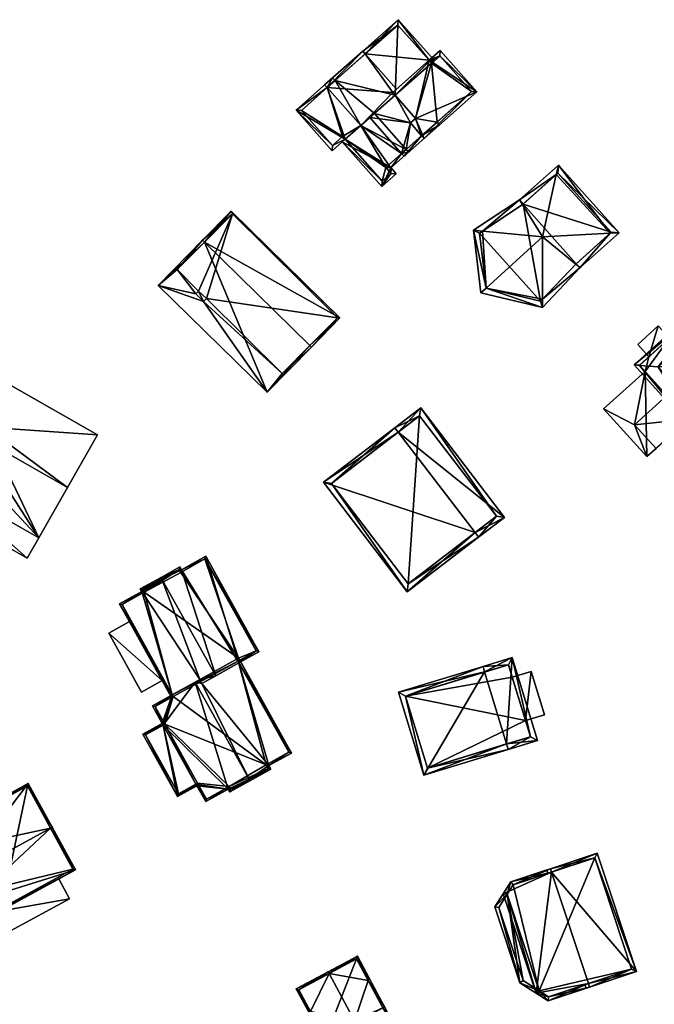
# Model space of a CAD drawing. Header units: inches. Extents: x 2685601 to 2690022, y 1235992 to 1239010.
# Tile 259 of 390: x 2688465 to 2688549, y 1238878 to 1239009. Entities that reach past the tile are written whole.
import ezdxf

# ---------------------------------------------------------------- set-up
doc = ezdxf.new("R2010")
doc.units = ezdxf.units.IN
doc.header["$MEASUREMENT"] = 0
doc.layers.add('Gebaeude Einzelhaus', color=10, linetype='Continuous')
doc.layers.add('Offenes Gebaeude', color=10, linetype='Continuous')

msp = doc.modelspace()

# ---------------------------------------------------------------- meshes
at = {"layer": 'Gebaeude Einzelhaus'}
mesh = msp.add_polyface(dxfattribs=at)
corners = [(2688519.661, 1239003.121, 542.057), (2688519.053, 1239003.068, 542.24), (2688519.287, 1239002.79, 542.243), (2688518.968, 1239003.164, 542.24), (2688514.879, 1239008.533, 542.057), (2688510.501, 1239003.996, 544.403), (2688510.17, 1239004.371, 544.403), (2688514.628, 1238999.328, 544.403), (2688505.115, 1238999.904, 542.27), (2688505.447, 1238999.529, 542.27), (2688514.134, 1238998.891, 544.195), (2688509.898, 1238994.494, 542.27), (2688514.459, 1238998.523, 544.195), (2688514.835, 1239007.826, 542.244), (2688516.244, 1238990.951, 541.063), (2688515.919, 1238991.319, 541.063), (2688515.323, 1238990.792, 540.723), (2688509.898, 1238994.494, 540.034), (2688511.107, 1238995.562, 540.723), (2688513.908, 1238988.886, 539.731), (2688507.834, 1238992.67, 538.858), (2688507.459, 1238992.339, 538.644), (2688512.708, 1238986.399, 538.644), (2688513.92, 1238988.873, 539.731), (2688514.616, 1238988.085, 539.731), (2688513.209, 1238988.921, 539.517), (2688513.91, 1238988.129, 539.518), (2688512.751, 1238987.105, 538.857), (2688517.175, 1238995.451, 545.152), (2688518.301, 1238992.769, 545.47), (2688525.309, 1238998.963, 542.27), (2688517.974, 1238993.139, 545.47), (2688518.968, 1239003.164, 542.944), (2688520.444, 1239004.468, 542.27), (2688514.134, 1238998.891, 545.152), (2688516.476, 1238994.834, 545.47), (2688524.603, 1238999.006, 542.441), (2688520.4, 1239003.761, 542.442), (2688519.053, 1239003.068, 542.944), (2688519.293, 1239002.783, 542.947), (2688515.323, 1238990.792, 542.27), (2688517.974, 1238993.139, 543.233), (2688516.476, 1238994.834, 543.233), (2688514.459, 1238998.524, 543.487), (2688517.175, 1238995.451, 543.487), (2688511.107, 1238995.562, 542.27), (2688515.648, 1238990.424, 542.27), (2688520.349, 1238994.579, 543.977), (2688520.021, 1238994.95, 543.977), (2688501.328, 1238996.556, 539.214), (2688506.109, 1238991.146, 539.214), (2688507.834, 1238992.67, 539.923), (2688505.447, 1238999.529, 540.771), (2688509.898, 1238994.494, 540.771), (2688506.169, 1239000.835, 541.204), (2688506.5, 1239000.46, 541.204), (2688502.034, 1238996.513, 539.368), (2688506.153, 1238991.853, 539.368), (2688507.503, 1238993.045, 539.923), (2688519.287, 1239002.79, 531.497), (2688519.053, 1239003.068, 531.497), (2688514.835, 1239007.826, 531.497), (2688506.5, 1239000.46, 531.497), (2688505.447, 1238999.529, 531.497), (2688509.898, 1238994.494, 531.497), (2688511.703, 1238996.089, 531.497), (2688514.459, 1238998.523, 531.497), (2688507.834, 1238992.67, 531.497), (2688512.751, 1238987.105, 531.497), (2688513.91, 1238988.129, 531.497), (2688513.209, 1238988.921, 531.497), (2688515.919, 1238991.319, 531.497), (2688517.974, 1238993.139, 531.497), (2688520.021, 1238994.95, 531.497), (2688524.603, 1238999.006, 531.497), (2688520.4, 1239003.761, 531.497), (2688519.293, 1239002.783, 531.497), (2688517.175, 1238995.451, 531.497), (2688516.476, 1238994.834, 531.497), (2688502.034, 1238996.513, 531.497), (2688506.153, 1238991.853, 531.497), (2688507.503, 1238993.045, 531.497)]
mesh.append_faces([[corners[k] for k in face] for face in [(52, 54, 55), (52, 49, 54), (49, 57, 50), (50, 57, 51), (51, 57, 58), (52, 56, 49), (49, 56, 57), (49, 52, 54), (54, 52, 55), (49, 51, 52), (52, 51, 53), (49, 50, 51), (41, 46, 40), (41, 47, 46), (41, 48, 47), (48, 41, 47), (47, 41, 46), (46, 41, 40), (40, 42, 45), (45, 42, 43), (43, 42, 44), (40, 41, 42), (39, 38, 37), (37, 38, 32), (33, 37, 32), (36, 37, 30), (30, 37, 33), (29, 36, 30), (31, 36, 29), (31, 28, 35), (28, 32, 34), (28, 30, 32), (32, 30, 33), (31, 29, 28), (28, 29, 30), (19, 23, 25), (27, 21, 20), (26, 22, 27), (27, 22, 21), (26, 24, 22), (25, 23, 26), (26, 23, 24), (14, 16, 15), (14, 19, 16), (16, 19, 25), (19, 22, 23), (23, 22, 24), (19, 21, 22), (19, 20, 21), (19, 17, 20), (14, 16, 19), (19, 16, 17), (17, 16, 18), (14, 15, 16), (4, 13, 6), (6, 13, 5), (0, 3, 4), (4, 3, 13), (2, 1, 0), (0, 1, 3), (6, 9, 8), (6, 5, 9), (5, 10, 7), (10, 11, 12), (6, 9, 5), (5, 9, 10), (10, 9, 11), (6, 8, 9), (3, 5, 7), (3, 4, 5), (5, 4, 6), (3, 0, 4), (3, 1, 0), (0, 1, 2)]], dxfattribs={"color": 13})
mesh.append_faces([[corners[k] for k in face] for face in [(63, 81, 79), (79, 81, 80), (63, 64, 81), (81, 64, 67), (20, 17, 51), (51, 17, 53), (81, 20, 58), (58, 20, 51), (81, 67, 20), (58, 57, 81), (81, 57, 80), (57, 56, 80), (80, 56, 79), (52, 63, 56), (56, 63, 79), (66, 78, 65), (65, 78, 71), (71, 78, 72), (66, 77, 78), (40, 45, 16), (16, 45, 18), (72, 15, 71), (15, 40, 16), (72, 41, 15), (15, 41, 40), (73, 76, 74), (74, 76, 75), (76, 66, 59), (73, 77, 76), (76, 77, 66), (73, 72, 77), (77, 72, 78), (39, 2, 38), (38, 2, 1), (39, 76, 2), (2, 76, 59), (38, 1, 32), (32, 1, 3), (39, 37, 76), (76, 37, 75), (37, 36, 75), (75, 36, 74), (41, 36, 31), (41, 73, 36), (36, 73, 74), (41, 72, 73), (42, 41, 35), (35, 41, 31), (35, 28, 42), (42, 28, 44), (28, 12, 44), (44, 12, 43), (28, 34, 12), (12, 34, 10), (34, 7, 10), (34, 32, 7), (7, 32, 3), (64, 70, 67), (67, 70, 68), (68, 70, 69), (64, 71, 70), (64, 65, 71), (16, 71, 15), (16, 25, 71), (71, 25, 70), (25, 69, 70), (25, 26, 69), (26, 27, 69), (69, 27, 68), (27, 67, 68), (27, 20, 67), (66, 60, 59), (66, 61, 60), (65, 62, 66), (66, 62, 61), (65, 64, 62), (62, 64, 63), (5, 52, 9), (5, 62, 52), (52, 62, 63), (5, 61, 62), (5, 13, 61), (3, 61, 13), (3, 60, 61), (3, 1, 60), (2, 59, 1), (1, 59, 60), (45, 53, 18), (18, 53, 17), (45, 11, 53), (43, 12, 45), (45, 12, 11), (11, 9, 53), (53, 9, 52)]], dxfattribs={"color": 41})
mesh = msp.add_polyface(dxfattribs=at)
corners = [(2688542.948, 1238980.222, 546.351), (2688538.976, 1238975.655, 549.07), (2688544.14, 1238980.284, 545.989), (2688538.395, 1238976.131, 549.07), (2688533.973, 1238979.754, 549.073), (2688533.995, 1238971.46, 543.833), (2688533.998, 1238970.369, 543.144), (2688536.098, 1238989.255, 545.989), (2688535.816, 1238987.996, 546.398), (2688530.966, 1238984.655, 548.815), (2688531.358, 1238984.016, 548.849), (2688524.838, 1238980.609, 543.144), (2688526.031, 1238980.497, 543.918), (2688526.511, 1238972.932, 543.64), (2688525.83, 1238972.309, 543.144), (2688538.441, 1238976.18, 549.04), (2688536.04, 1238988.196, 546.281), (2688543.081, 1238980.341, 546.281), (2688531.424, 1238984.06, 548.816), (2688525.638, 1238980.238, 543.64), (2688526.513, 1238972.918, 543.632), (2688533.749, 1238971.199, 543.631), (2688538.441, 1238976.18, 534.381), (2688543.081, 1238980.341, 534.381), (2688536.04, 1238988.196, 534.381), (2688531.424, 1238984.06, 534.381), (2688525.638, 1238980.238, 534.381), (2688526.513, 1238972.918, 534.381), (2688533.749, 1238971.199, 534.381)]
mesh.append_faces([[corners[k] for k in face] for face in [(21, 5, 6), (20, 21, 6), (13, 20, 14), (14, 20, 6), (19, 13, 11), (12, 19, 11), (11, 13, 14), (10, 12, 9), (18, 10, 9), (8, 18, 9), (9, 12, 11), (16, 8, 7), (7, 8, 9), (17, 16, 2), (0, 17, 2), (2, 16, 7), (5, 3, 1), (1, 3, 15), (15, 0, 1), (6, 5, 1), (1, 0, 2), (13, 5, 4), (14, 6, 13), (13, 6, 5), (12, 13, 4), (12, 11, 13), (13, 11, 14), (9, 12, 10), (10, 12, 4), (9, 11, 12), (8, 10, 4), (7, 9, 8), (8, 9, 10), (0, 8, 4), (0, 7, 8), (0, 2, 7), (5, 3, 4), (6, 1, 5), (5, 1, 3), (3, 0, 4), (3, 1, 0), (0, 1, 2)]], dxfattribs={"color": 13})
mesh.append_faces([[corners[k] for k in face] for face in [(26, 28, 27), (25, 28, 26), (23, 25, 24), (22, 28, 25), (22, 25, 23), (5, 28, 22), (5, 22, 3), (21, 28, 5), (3, 22, 15), (27, 28, 21), (20, 27, 21), (26, 27, 13), (13, 27, 20), (19, 26, 13), (25, 26, 12), (12, 26, 19), (10, 25, 12), (18, 25, 10), (24, 25, 8), (8, 25, 18), (16, 24, 8), (23, 24, 16), (17, 23, 16), (22, 23, 0), (0, 23, 17), (15, 22, 0)]], dxfattribs={"color": 41})
mesh = msp.add_polyface(dxfattribs=at)
corners = [(2688489.172, 1238979.047, 538.76), (2688507.141, 1238968.981, 534.494), (2688492.709, 1238983.143, 534.495), (2688503.166, 1238965.316, 538.76), (2688503.359, 1238965.126, 538.76), (2688488.926, 1238979.289, 538.76), (2688483.053, 1238973.303, 532.282), (2688497.484, 1238959.141, 532.282), (2688492.9, 1238982.8, 534.583), (2688506.8, 1238969, 534.672), (2688485.55, 1238975.4, 534.79), (2688489.05, 1238971.15, 534.34), (2688488.05, 1238972.2, 534.378), (2688499.5, 1238961.6, 534.729), (2688488.4, 1238972.55, 534.76), (2688489.45, 1238971.55, 534.777), (2688485.55, 1238975.4, 526.218), (2688488.4, 1238972.55, 526.218), (2688488.05, 1238972.2, 526.218), (2688489.05, 1238971.15, 526.218), (2688489.45, 1238971.55, 526.218), (2688499.5, 1238961.6, 526.218), (2688506.8, 1238969, 526.217), (2688492.9, 1238982.8, 526.218)]
mesh.append_faces([[corners[k] for k in face] for face in [(15, 13, 11), (14, 12, 10), (3, 9, 4), (13, 3, 4), (11, 13, 7), (7, 13, 4), (12, 11, 6), (10, 12, 6), (6, 11, 7), (8, 0, 5), (5, 0, 10), (5, 10, 6), (2, 8, 5), (9, 8, 1), (4, 9, 1), (1, 8, 2), (0, 7, 3), (3, 7, 4), (5, 6, 0), (0, 6, 7), (0, 2, 5), (4, 1, 3), (3, 1, 0), (0, 1, 2)]], dxfattribs={"color": 13})
mesh.append_faces([[corners[k] for k in face] for face in [(20, 23, 22), (20, 22, 21), (17, 23, 20), (17, 20, 19), (17, 19, 18), (16, 23, 17), (8, 23, 16), (8, 16, 0), (0, 16, 10), (22, 23, 8), (9, 22, 8), (21, 22, 9), (3, 21, 9), (13, 21, 3), (20, 21, 13), (15, 20, 13), (19, 20, 11), (11, 20, 15), (18, 19, 11), (12, 18, 11), (17, 18, 12), (14, 17, 12), (16, 17, 14), (10, 16, 14)]], dxfattribs={"color": 41})
mesh = msp.add_polyface(dxfattribs=at)
corners = [(2688546.858, 1238962.694, 543.448), (2688554.243, 1238953.804, 542.843), (2688554.263, 1238954.527, 543.449), (2688546.138, 1238962.745, 542.843), (2688549.334, 1238962.519, 545.529), (2688554.331, 1238957.007, 545.529), (2688555.127, 1238970.189, 543.449), (2688555.147, 1238970.912, 542.843), (2688555.06, 1238967.709, 545.529), (2688563.253, 1238961.971, 542.843), (2688562.533, 1238962.022, 543.448), (2688560.056, 1238962.197, 545.529), (2688554.52, 1238962.569, 546.931), (2688554.502, 1238962.553, 546.931), (2688555.112, 1238970.206, 543.423), (2688546.844, 1238962.71, 543.424), (2688554.278, 1238954.51, 543.423), (2688562.547, 1238962.006, 543.423), (2688562.547, 1238962.006, 530.72), (2688555.112, 1238970.206, 530.72), (2688550.813, 1238966.309, 539.982), (2688548.091, 1238963.841, 539.982), (2688546.844, 1238962.71, 530.72), (2688550.813, 1238966.309, 530.72), (2688548.091, 1238963.841, 530.72), (2688553.323, 1238955.563, 539.982), (2688553.323, 1238955.563, 536.537), (2688554.278, 1238954.51, 530.72), (2688550.479, 1238958.701, 539.982), (2688547.582, 1238961.896, 536.537), (2688547.582, 1238961.896, 530.72), (2688550.479, 1238958.701, 536.537), (2688553.323, 1238955.563, 530.72)]
mesh.append_faces([[corners[k] for k in face] for face in [(6, 14, 7), (10, 6, 9), (9, 16, 17), (17, 10, 9), (9, 6, 7), (2, 16, 1), (0, 2, 1), (1, 16, 9), (15, 0, 3), (14, 15, 3), (7, 14, 3), (3, 0, 1), (4, 13, 8), (5, 13, 4), (13, 12, 8), (12, 13, 5), (12, 11, 8), (11, 12, 5), (10, 8, 11), (10, 6, 8), (9, 7, 10), (10, 7, 6), (2, 11, 5), (2, 10, 11), (1, 9, 2), (2, 9, 10), (6, 4, 8), (6, 0, 4), (7, 3, 6), (6, 3, 0), (0, 2, 4), (4, 2, 5), (3, 1, 0), (0, 1, 2)]], dxfattribs={"color": 13})
mesh.append_faces([[corners[k] for k in face] for face in [(23, 30, 24), (24, 30, 22), (23, 32, 30), (23, 18, 32), (32, 18, 27), (23, 19, 18), (17, 16, 18), (18, 16, 27), (27, 26, 32), (28, 29, 31), (29, 22, 30), (28, 15, 29), (29, 15, 22), (28, 0, 15), (25, 2, 28), (28, 2, 0), (27, 16, 26), (26, 16, 25), (25, 16, 2), (22, 21, 24), (20, 19, 23), (20, 14, 19), (22, 15, 21), (21, 15, 20), (20, 15, 14), (14, 18, 19), (10, 17, 6), (6, 17, 14), (14, 17, 18)]], dxfattribs={"color": 41})
mesh = msp.add_polyface(dxfattribs=at)
corners = [(2688549.332, 1238967.943, 539.982), (2688548.091, 1238963.841, 539.982), (2688550.813, 1238966.309, 539.982), (2688546.609, 1238965.475, 539.982), (2688546.196, 1238954.819, 536.537), (2688547.582, 1238961.896, 536.537), (2688542.1, 1238956.928, 536.537), (2688550.479, 1238958.701, 536.537), (2688547.842, 1238950.594, 536.537), (2688549.041, 1238951.681, 536.537), (2688546.196, 1238954.819, 539.982), (2688553.323, 1238955.563, 539.982), (2688550.479, 1238958.701, 539.982), (2688549.041, 1238951.681, 539.982), (2688549.332, 1238967.943, 530.72), (2688550.813, 1238966.309, 530.72), (2688546.609, 1238965.475, 530.72), (2688548.091, 1238963.841, 530.72), (2688547.842, 1238950.594, 530.72), (2688553.323, 1238955.563, 530.72), (2688553.323, 1238955.563, 536.537), (2688542.1, 1238956.928, 530.72), (2688547.582, 1238961.896, 530.72)]
mesh.append_faces([[corners[k] for k in face] for face in [(13, 11, 10), (10, 11, 12), (4, 8, 9), (4, 6, 8), (7, 5, 4), (4, 5, 6), (3, 1, 0), (0, 1, 2)]], dxfattribs={"color": 13})
mesh.append_faces([[corners[k] for k in face] for face in [(4, 9, 10), (10, 9, 13), (10, 12, 4), (4, 12, 7), (11, 13, 20), (20, 13, 9), (22, 18, 21), (22, 19, 18), (8, 6, 18), (18, 6, 21), (21, 5, 22), (21, 6, 5), (9, 19, 20), (9, 18, 19), (9, 8, 18), (15, 17, 14), (14, 17, 16), (3, 17, 1), (3, 16, 17), (3, 0, 16), (16, 0, 14), (14, 2, 15), (14, 0, 2)]], dxfattribs={"color": 41})
mesh = msp.add_polyface(dxfattribs=at)
corners = [(2688458.298, 1238953.743, 529.7), (2688467.24, 1238939.844, 523.855), (2688471.028, 1238946.508, 529.7), (2688454.51, 1238947.079, 523.855), (2688474.998, 1238953.494, 523.855), (2688463.384, 1238960.094, 523.855), (2688460.199, 1238954.49, 528.544), (2688459.083, 1238955.124, 528.544), (2688454.51, 1238947.079, 523.696), (2688452.966, 1238944.363, 523.696), (2688465.696, 1238937.128, 523.696), (2688467.24, 1238939.844, 523.696), (2688460.199, 1238954.49, 512.127), (2688463.384, 1238960.094, 512.127), (2688459.083, 1238955.124, 512.127), (2688456.763, 1238951.043, 512.127), (2688454.51, 1238947.079, 512.127), (2688467.24, 1238939.844, 512.127), (2688474.998, 1238953.494, 512.127), (2688465.696, 1238937.128, 512.127), (2688452.966, 1238944.363, 512.127)]
mesh.append_faces([[corners[k] for k in face] for face in [(8, 10, 11), (8, 9, 10), (4, 6, 2), (2, 6, 0), (0, 6, 7), (4, 5, 6), (3, 1, 0), (0, 1, 2)]], dxfattribs={"color": 13})
mesh.append_faces([[corners[k] for k in face] for face in [(19, 16, 17), (19, 20, 16), (8, 16, 9), (9, 16, 20), (10, 17, 11), (10, 19, 17), (10, 9, 19), (19, 9, 20), (12, 15, 14), (12, 17, 15), (15, 17, 16), (12, 18, 17), (12, 13, 18), (5, 4, 13), (13, 4, 18), (11, 2, 1), (11, 4, 2), (11, 18, 4), (11, 17, 18), (1, 3, 11), (11, 3, 8), (7, 3, 0), (7, 8, 3), (8, 15, 16), (7, 14, 8), (8, 14, 15), (7, 6, 14), (14, 6, 12), (6, 5, 12), (12, 5, 13)]], dxfattribs={"color": 41})
mesh = msp.add_polyface(dxfattribs=at)
corners = [(2688514.869, 1238953.832, 536.706), (2688517.844, 1238957.053, 535.125), (2688514.413, 1238954.428, 536.706), (2688528.944, 1238942.543, 535.125), (2688525.056, 1238940.513, 536.706), (2688525.511, 1238939.918, 536.706), (2688504.95, 1238947.189, 532.598), (2688516.05, 1238932.679, 532.598), (2688527.893, 1238942.683, 535.399), (2688517.704, 1238956.001, 535.4), (2688506.001, 1238947.049, 532.857), (2688516.19, 1238933.73, 532.857), (2688517.704, 1238956.001, 524.349), (2688527.893, 1238942.683, 524.349), (2688506.001, 1238947.049, 524.349), (2688516.19, 1238933.73, 524.349)]
mesh.append_faces([[corners[k] for k in face] for face in [(11, 4, 5), (5, 4, 8), (10, 11, 7), (7, 11, 5), (6, 10, 7), (0, 10, 2), (9, 0, 2), (2, 10, 6), (8, 9, 1), (1, 9, 2), (5, 8, 3), (3, 8, 1), (4, 7, 5), (2, 6, 0), (0, 6, 4), (4, 6, 7), (3, 4, 5), (3, 0, 4), (3, 1, 0), (0, 1, 2)]], dxfattribs={"color": 13})
mesh.append_faces([[corners[k] for k in face] for face in [(12, 15, 14), (13, 15, 12), (4, 15, 13), (11, 15, 4), (4, 13, 8), (14, 15, 10), (10, 15, 11), (12, 14, 0), (0, 14, 10), (9, 12, 0), (13, 12, 8), (8, 12, 9)]], dxfattribs={"color": 41})
mesh = msp.add_polyface(dxfattribs=at)
corners = [(2688495.097, 1238907.841, 529.839), (2688492.344, 1238906.514, 527.83), (2688492.551, 1238906.141, 527.83), (2688487.956, 1238920.696, 529.839), (2688483.708, 1238914.999, 525.571), (2688488.06, 1238907.165, 525.571), (2688488.181, 1238906.946, 525.571), (2688489.344, 1238904.853, 525.571), (2688495.218, 1238907.623, 529.839), (2688484.923, 1238919.011, 527.554), (2688483.586, 1238915.218, 525.571), (2688482.291, 1238917.55, 525.571), (2688488.847, 1238920.521, 529.372), (2688488.563, 1238921.033, 529.372), (2688497.704, 1238909.62, 527.722), (2688493.76, 1238923.265, 525.583), (2688497.965, 1238909.148, 527.722), (2688500.7, 1238911.285, 525.414), (2688493.858, 1238923.606, 525.414), (2688493.639, 1238923.484, 525.583), (2688488.278, 1238907.286, 525.735), (2688489.441, 1238905.193, 525.736), (2688492.441, 1238906.854, 527.995), (2688492.649, 1238906.481, 527.995), (2688497.625, 1238909.245, 527.891), (2688497.364, 1238909.718, 527.89), (2688500.36, 1238911.383, 525.582), (2688485.044, 1238918.793, 527.554), (2688482.631, 1238917.453, 525.736), (2688483.926, 1238915.12, 525.735), (2688483.426, 1238934.581, 530.945), (2688486.126, 1238935.59, 528.806), (2688485.919, 1238935.965, 528.807), (2688493.76, 1238923.265, 528.291), (2688496.375, 1238924.725, 526.046), (2688489.346, 1238937.379, 526.046), (2688483.547, 1238934.362, 530.945), (2688490.67, 1238921.54, 530.945), (2688480.866, 1238932.704, 528.571), (2688484.923, 1238919.011, 526.234), (2688480.673, 1238933.051, 528.571), (2688477.935, 1238931.076, 526.046), (2688484.826, 1238918.672, 526.046), (2688485.044, 1238918.793, 526.234), (2688485.821, 1238935.625, 528.994), (2688486.029, 1238935.25, 528.994), (2688481.013, 1238932.955, 528.76), (2688481.206, 1238932.606, 528.759), (2688478.275, 1238930.979, 526.234), (2688493.639, 1238923.484, 528.291), (2688496.035, 1238924.821, 526.234), (2688489.249, 1238937.039, 526.233), (2688481.035, 1238913.801, 525.571), (2688485.63, 1238905.529, 525.571), (2688485.728, 1238905.869, 525.571), (2688481.375, 1238913.704, 525.571), (2688484.923, 1238919.011, 514.158), (2688485.044, 1238918.793, 514.158), (2688482.631, 1238917.453, 514.158), (2688483.926, 1238915.12, 514.158), (2688483.708, 1238914.999, 514.158), (2688488.278, 1238907.286, 514.158), (2688488.06, 1238907.165, 514.158), (2688489.441, 1238905.193, 514.158), (2688492.441, 1238906.854, 514.158), (2688492.649, 1238906.481, 514.158), (2688497.625, 1238909.245, 514.158), (2688497.364, 1238909.718, 514.158), (2688500.36, 1238911.383, 514.158), (2688493.639, 1238923.484, 514.158), (2688493.858, 1238923.606, 514.158), (2688493.701, 1238923.888, 514.158), (2688496.035, 1238924.821, 514.158), (2688489.249, 1238937.039, 514.158), (2688486.029, 1238935.25, 514.158), (2688485.821, 1238935.625, 514.158), (2688481.013, 1238932.955, 514.158), (2688481.206, 1238932.606, 514.158), (2688478.275, 1238930.979, 514.158), (2688481.375, 1238913.704, 514.158), (2688485.728, 1238905.869, 514.158)]
mesh.append_faces([[corners[k] for k in face] for face in [(55, 54, 53), (52, 55, 53), (10, 55, 52), (4, 55, 10), (53, 54, 6), (6, 54, 5), (4, 53, 5), (5, 53, 6), (4, 52, 53), (4, 10, 52), (34, 51, 35), (35, 51, 31), (31, 51, 45), (33, 50, 34), (34, 50, 51), (33, 49, 50), (36, 30, 44), (42, 39, 43), (38, 48, 41), (41, 48, 42), (42, 48, 39), (38, 47, 48), (30, 46, 40), (40, 46, 38), (38, 46, 47), (30, 36, 46), (31, 45, 44), (31, 44, 32), (32, 44, 30), (39, 42, 43), (39, 41, 42), (39, 38, 41), (38, 36, 40), (40, 36, 30), (39, 13, 38), (38, 13, 36), (36, 13, 37), (37, 13, 12), (33, 31, 37), (37, 31, 36), (36, 31, 30), (33, 35, 31), (33, 34, 35), (30, 31, 32), (10, 29, 4), (9, 28, 11), (11, 28, 10), (10, 28, 29), (9, 27, 28), (18, 15, 19), (14, 26, 17), (17, 26, 18), (18, 26, 15), (14, 25, 26), (8, 24, 16), (16, 24, 14), (14, 24, 25), (8, 0, 24), (1, 23, 2), (2, 23, 8), (8, 23, 0), (1, 22, 23), (6, 21, 7), (7, 21, 1), (1, 21, 22), (6, 20, 21), (6, 5, 20), (15, 18, 19), (15, 17, 18), (15, 14, 17), (14, 0, 16), (16, 0, 8), (15, 12, 14), (14, 12, 0), (0, 12, 3), (3, 12, 13), (4, 9, 10), (10, 9, 11), (4, 3, 9), (0, 2, 8), (7, 1, 6), (6, 1, 5), (5, 1, 4), (4, 1, 3), (3, 1, 0), (0, 1, 2)]], dxfattribs={"color": 13})
mesh.append_faces([[corners[k] for k in face] for face in [(60, 62, 80), (60, 80, 79), (5, 54, 62), (62, 54, 80), (54, 55, 80), (80, 55, 79), (55, 4, 79), (79, 4, 60), (74, 77, 75), (75, 77, 76), (77, 56, 78), (70, 71, 72), (72, 71, 73), (73, 71, 74), (74, 71, 77), (77, 71, 56), (48, 56, 39), (48, 78, 56), (48, 77, 78), (48, 47, 77), (47, 76, 77), (47, 46, 76), (46, 75, 76), (36, 44, 46), (46, 44, 75), (44, 45, 75), (75, 45, 74), (45, 51, 74), (74, 51, 73), (51, 72, 73), (51, 50, 72), (49, 18, 50), (50, 18, 72), (72, 18, 70), (49, 19, 18), (33, 15, 49), (49, 15, 19), (33, 12, 15), (33, 37, 12), (59, 62, 60), (59, 61, 62), (59, 64, 61), (61, 64, 63), (64, 66, 65), (59, 67, 64), (64, 67, 66), (67, 69, 68), (69, 71, 70), (69, 56, 71), (58, 57, 59), (59, 57, 67), (67, 57, 69), (69, 57, 56), (9, 13, 39), (9, 3, 13), (19, 69, 18), (18, 69, 70), (15, 69, 19), (15, 68, 69), (15, 26, 68), (26, 67, 68), (26, 25, 67), (25, 66, 67), (25, 24, 66), (24, 65, 66), (0, 23, 24), (24, 23, 65), (23, 22, 65), (65, 22, 64), (22, 21, 64), (64, 21, 63), (21, 20, 63), (63, 20, 61), (20, 5, 61), (61, 5, 62), (4, 59, 60), (4, 29, 59), (29, 58, 59), (29, 28, 58), (43, 28, 27), (43, 57, 28), (28, 57, 58), (39, 43, 9), (9, 43, 27), (39, 57, 43), (39, 56, 57)]], dxfattribs={"color": 41})
mesh = msp.add_polyface(dxfattribs=at)
corners = [(2688526.325, 1238922.042, 533.704), (2688514.91, 1238919.344, 529.754), (2688518.264, 1238908.354, 529.754), (2688526.106, 1238922.76, 533.704), (2688529.24, 1238912.488, 533.704), (2688529.459, 1238911.77, 533.704), (2688533.326, 1238912.95, 532.123), (2688529.973, 1238923.939, 532.123), (2688515.846, 1238918.845, 530.007), (2688529.474, 1238923.003, 532.416), (2688518.763, 1238909.29, 530.007), (2688532.39, 1238913.449, 532.416), (2688531.736, 1238915.592, 530.671), (2688529.98, 1238921.344, 530.671), (2688529.474, 1238923.003, 523.535), (2688532.39, 1238913.449, 523.535), (2688531.736, 1238915.592, 523.535), (2688529.98, 1238921.344, 523.535), (2688515.846, 1238918.845, 523.535), (2688518.763, 1238909.29, 523.535)]
mesh.append_faces([[corners[k] for k in face] for face in [(11, 9, 7), (6, 11, 7), (10, 4, 5), (5, 4, 11), (5, 11, 6), (8, 10, 2), (2, 10, 5), (1, 8, 2), (0, 8, 3), (9, 0, 3), (7, 9, 3), (3, 8, 1), (4, 7, 0), (0, 7, 3), (5, 6, 4), (4, 6, 7), (0, 2, 4), (4, 2, 5), (3, 1, 0), (0, 1, 2)]], dxfattribs={"color": 13})
mesh.append_faces([[corners[k] for k in face] for face in [(16, 18, 17), (17, 18, 14), (15, 19, 16), (16, 19, 18), (15, 10, 19), (11, 4, 15), (15, 4, 10), (10, 8, 19), (19, 8, 18), (0, 14, 8), (8, 14, 18), (0, 9, 14), (14, 13, 17), (12, 15, 16), (12, 11, 15), (14, 9, 13), (13, 9, 12), (12, 9, 11)]], dxfattribs={"color": 41})
mesh = msp.add_polyface(dxfattribs=at)
corners = [(2688531.736, 1238915.592, 530.671), (2688534.249, 1238916.359, 530.671), (2688532.493, 1238922.111, 530.671), (2688529.98, 1238921.344, 530.671), (2688534.249, 1238916.359, 523.535), (2688531.736, 1238915.592, 523.535), (2688532.493, 1238922.111, 523.535), (2688529.98, 1238921.344, 523.535)]
mesh.append_faces([[corners[k] for k in face] for face in [(0, 2, 3), (0, 1, 2)]], dxfattribs={"color": 13})
mesh.append_faces([[corners[k] for k in face] for face in [(4, 5, 6), (6, 5, 7), (6, 7, 2), (2, 7, 3), (2, 1, 6), (6, 1, 4), (5, 4, 0), (0, 4, 1)]], dxfattribs={"color": 41})
mesh = msp.add_polyface(dxfattribs=at)
corners = [(2688442.951, 1238890.208, 522.553), (2688439.715, 1238895.613, 518.055), (2688442.731, 1238890.088, 522.553), (2688453.685, 1238900.351, 519.866), (2688452.69, 1238902.698, 518.055), (2688455.247, 1238896.92, 522.553), (2688459.861, 1238899.439, 522.553), (2688458.06, 1238902.74, 519.867), (2688453.785, 1238900.69, 519.688), (2688458.558, 1238891.378, 518.028), (2688458.438, 1238891.598, 518.204), (2688458.219, 1238891.478, 518.204), (2688456.225, 1238890.104, 518.028), (2688448.396, 1238885.83, 518.028), (2688445.823, 1238884.425, 518.028), (2688457.94, 1238902.959, 519.688), (2688452.59, 1238902.359, 518.233), (2688440.054, 1238895.513, 518.234), (2688445.923, 1238884.764, 518.203), (2688468.785, 1238901.321, 524.428), (2688469.004, 1238901.441, 524.428), (2688465.825, 1238907.264, 519.688), (2688456.505, 1238894.618, 524.428), (2688458.219, 1238891.478, 521.787), (2688459.581, 1238888.983, 519.688), (2688472.08, 1238895.808, 519.688), (2688458.438, 1238891.598, 521.787), (2688459.681, 1238889.321, 519.872), (2688471.741, 1238895.908, 519.873), (2688465.725, 1238906.925, 519.866), (2688458.06, 1238902.74, 507.219), (2688453.685, 1238900.351, 507.219), (2688452.59, 1238902.359, 507.219), (2688440.054, 1238895.513, 507.219), (2688445.923, 1238884.764, 507.219), (2688458.438, 1238891.598, 507.219), (2688458.558, 1238891.378, 507.219), (2688462.953, 1238893.778, 507.219), (2688459.681, 1238889.321, 507.219), (2688471.741, 1238895.908, 507.219), (2688465.725, 1238906.925, 507.219)]
mesh.append_faces([[corners[k] for k in face] for face in [(29, 20, 19), (29, 21, 20), (7, 15, 29), (29, 15, 21), (25, 28, 20), (20, 28, 19), (23, 27, 24), (24, 27, 25), (25, 27, 28), (23, 26, 27), (23, 19, 22), (23, 25, 19), (19, 25, 20), (23, 24, 25), (19, 6, 22), (22, 6, 5), (19, 21, 6), (6, 21, 7), (7, 21, 15), (19, 20, 21), (8, 15, 7), (13, 11, 12), (12, 11, 9), (9, 11, 10), (2, 18, 14), (14, 18, 13), (13, 18, 11), (2, 0, 18), (1, 17, 2), (2, 17, 0), (1, 16, 17), (16, 8, 3), (1, 4, 16), (16, 4, 8), (15, 8, 7), (13, 0, 14), (14, 0, 2), (12, 5, 13), (13, 5, 0), (9, 11, 12), (12, 11, 5), (9, 10, 11), (4, 3, 8), (3, 6, 7), (3, 5, 6), (3, 0, 5), (4, 1, 3), (3, 1, 0), (0, 1, 2)]], dxfattribs={"color": 13})
mesh.append_faces([[corners[k] for k in face] for face in [(36, 37, 38), (38, 37, 39), (39, 37, 40), (40, 37, 30), (29, 30, 7), (29, 40, 30), (29, 39, 40), (19, 28, 29), (29, 28, 39), (28, 27, 39), (39, 27, 38), (27, 9, 38), (38, 9, 36), (26, 10, 27), (27, 10, 9), (23, 10, 26), (23, 11, 10), (22, 5, 23), (23, 5, 11), (35, 37, 36), (35, 30, 37), (32, 31, 33), (33, 31, 34), (34, 31, 35), (35, 31, 30), (10, 35, 9), (9, 35, 36), (11, 35, 10), (11, 34, 35), (11, 18, 34), (18, 33, 34), (0, 17, 18), (18, 17, 33), (17, 16, 33), (33, 16, 32), (16, 31, 32), (16, 3, 31), (7, 30, 3), (3, 30, 31)]], dxfattribs={"color": 41})
mesh = msp.add_polyface(dxfattribs=at)
corners = [(2688540.086, 1238880.723, 534.424), (2688540.244, 1238880.248, 534.424), (2688546.436, 1238882.301, 529.841), (2688535.196, 1238895.476, 534.424), (2688541.23, 1238898.004, 529.841), (2688535.038, 1238895.951, 534.424), (2688529.784, 1238894.209, 530.795), (2688528.775, 1238892.634, 529.841), (2688533.153, 1238879.429, 529.841), (2688534.725, 1238878.419, 530.611), (2688540.913, 1238897.371, 530.192), (2688530.109, 1238893.79, 530.91), (2688529.325, 1238892.565, 530.169), (2688534.794, 1238878.969, 530.767), (2688533.571, 1238879.754, 530.168), (2688545.804, 1238882.619, 530.192), (2688534.793, 1238878.969, 527.789), (2688545.804, 1238882.619, 521.082), (2688534.793, 1238878.969, 521.082), (2688540.913, 1238897.371, 521.082), (2688530.109, 1238893.79, 527.789), (2688530.109, 1238893.79, 521.082), (2688529.325, 1238892.565, 521.082), (2688529.324, 1238892.565, 527.789), (2688533.571, 1238879.754, 527.789), (2688533.571, 1238879.754, 521.082)]
mesh.append_faces([[corners[k] for k in face] for face in [(15, 10, 2), (1, 13, 0), (0, 15, 1), (1, 15, 2), (9, 13, 1), (14, 13, 8), (12, 14, 8), (8, 13, 9), (7, 12, 8), (11, 12, 6), (6, 12, 7), (3, 11, 5), (10, 3, 5), (5, 11, 6), (2, 10, 4), (4, 10, 5), (0, 9, 1), (3, 8, 0), (0, 8, 9), (3, 7, 8), (5, 6, 3), (3, 6, 7), (3, 4, 5), (0, 2, 3), (3, 2, 4), (0, 1, 2)]], dxfattribs={"color": 13})
mesh.append_faces([[corners[k] for k in face] for face in [(17, 25, 19), (19, 25, 21), (21, 25, 22), (17, 18, 25), (24, 16, 14), (14, 16, 13), (24, 18, 16), (24, 25, 18), (14, 12, 24), (24, 12, 23), (20, 12, 11), (20, 23, 12), (20, 22, 23), (20, 21, 22), (20, 19, 21), (20, 10, 19), (20, 3, 10), (20, 11, 3), (10, 15, 19), (19, 15, 17), (0, 16, 15), (15, 16, 17), (17, 16, 18), (0, 13, 16)]], dxfattribs={"color": 41})
mesh = msp.add_polyface(dxfattribs=at)
corners = [(2688530.109, 1238893.79, 527.789), (2688534.564, 1238895.794, 527.789), (2688529.784, 1238894.209, 527.789), (2688534.722, 1238895.319, 527.789), (2688529.324, 1238892.565, 527.789), (2688527.659, 1238890.893, 527.789), (2688531, 1238880.811, 527.789), (2688533.571, 1238879.754, 527.789), (2688534.724, 1238878.419, 527.789), (2688534.793, 1238878.969, 527.789), (2688539.77, 1238880.091, 527.789), (2688539.612, 1238880.566, 527.789), (2688528.209, 1238890.824, 527.789), (2688531.419, 1238881.136, 527.789), (2688528.209, 1238890.824, 521.082), (2688529.325, 1238892.565, 521.082), (2688531.419, 1238881.136, 521.082), (2688533.571, 1238879.754, 521.082)]
mesh.append_faces([[corners[k] for k in face] for face in [(8, 9, 10), (10, 9, 11), (8, 7, 9), (0, 1, 3), (4, 2, 0), (0, 2, 1), (12, 5, 4), (4, 5, 2), (8, 6, 7), (7, 6, 13), (13, 6, 12), (12, 6, 5), (9, 10, 11), (7, 8, 9), (9, 8, 10), (4, 6, 7), (7, 6, 8), (4, 5, 6), (0, 2, 4), (4, 2, 5), (3, 1, 0), (0, 1, 2)]], dxfattribs={"color": 13})
mesh.append_faces([[corners[k] for k in face] for face in [(15, 16, 14), (15, 17, 16), (13, 17, 7), (13, 16, 17), (13, 12, 16), (16, 12, 14), (15, 14, 4), (4, 14, 12)]], dxfattribs={"color": 41})
mesh = msp.add_polyface(dxfattribs=at)
corners = [(2688505.713, 1238882.063, 528.997), (2688503.241, 1238877.022, 524.354), (2688509.074, 1238875.799, 528.997), (2688501.354, 1238880.01, 524.099), (2688502.92, 1238877.089, 524.099), (2688504.956, 1238873.293, 524.099), (2688505.177, 1238873.411, 524.354), (2688505.595, 1238882.284, 528.997), (2688510.903, 1238881.105, 524.38), (2688512.828, 1238877.515, 524.38), (2688513.049, 1238877.633, 524.099), (2688511.014, 1238881.429, 524.099), (2688509.448, 1238884.349, 524.099), (2688509.345, 1238884.01, 524.38), (2688501.693, 1238879.908, 524.354), (2688513.049, 1238877.633, 529.314), (2688512.828, 1238877.515, 529.314), (2688510.793, 1238881.31, 524.099), (2688505.177, 1238873.411, 529.314), (2688503.141, 1238877.208, 524.099), (2688504.956, 1238873.293, 529.314), (2688507.22, 1238869.07, 524.099), (2688515.313, 1238873.41, 524.099), (2688507.323, 1238869.409, 524.371), (2688514.974, 1238873.513, 524.372), (2688512.828, 1238877.515, 515.158), (2688509.345, 1238884.01, 515.158), (2688501.693, 1238879.908, 515.158), (2688505.177, 1238873.411, 515.158), (2688507.323, 1238869.409, 515.158), (2688514.974, 1238873.513, 515.158)]
mesh.append_faces([[corners[k] for k in face] for face in [(22, 24, 15), (15, 24, 16), (20, 23, 21), (21, 23, 22), (22, 23, 24), (20, 18, 23), (1, 4, 19), (18, 20, 1), (1, 20, 4), (15, 8, 11), (11, 8, 17), (15, 16, 8), (18, 22, 16), (16, 22, 15), (20, 21, 18), (18, 21, 22), (18, 1, 20), (20, 1, 4), (4, 1, 19), (16, 2, 18), (18, 2, 1), (16, 8, 2), (8, 11, 17), (16, 15, 8), (8, 15, 11), (4, 1, 5), (5, 1, 6), (7, 14, 3), (3, 14, 4), (4, 14, 1), (7, 0, 14), (11, 13, 12), (12, 13, 7), (7, 13, 0), (11, 8, 13), (11, 10, 8), (8, 10, 9), (8, 0, 2), (8, 12, 0), (0, 12, 7), (8, 11, 12), (8, 10, 11), (8, 9, 10), (3, 0, 7), (6, 1, 5), (5, 1, 4), (4, 1, 3), (3, 1, 0), (0, 1, 2)]], dxfattribs={"color": 13})
mesh.append_faces([[corners[k] for k in face] for face in [(28, 30, 29), (28, 25, 30), (16, 9, 8), (16, 24, 9), (9, 24, 25), (25, 24, 30), (24, 23, 30), (30, 23, 29), (1, 6, 18), (18, 6, 23), (23, 6, 29), (29, 6, 28), (26, 28, 27), (26, 25, 28), (1, 28, 6), (14, 27, 1), (1, 27, 28), (14, 26, 27), (0, 13, 14), (14, 13, 26), (8, 26, 13), (8, 25, 26), (8, 9, 25)]], dxfattribs={"color": 41})
at = {"layer": 'Offenes Gebaeude'}
mesh = msp.add_polyface(dxfattribs=at)
corners = [(2688483.595, 1238920.888, 526.046), (2688476.509, 1238927.194, 526.046), (2688480.856, 1238919.366, 526.046), (2688479.248, 1238928.715, 526.046), (2688483.595, 1238920.888, 525.946), (2688480.856, 1238919.366, 525.946), (2688479.248, 1238928.715, 525.946), (2688476.509, 1238927.194, 525.946)]
mesh.append_faces([[corners[k] for k in face] for face in [(3, 1, 0), (0, 1, 2)]], dxfattribs={"color": 13})
mesh.append_faces([[corners[k] for k in face] for face in [(4, 7, 6), (5, 7, 4), (2, 7, 5), (1, 7, 2), (6, 7, 3), (3, 7, 1), (4, 6, 0), (0, 6, 3), (5, 4, 2), (2, 4, 0)]], dxfattribs={"color": 41})
mesh = msp.add_polyface(dxfattribs=at)
corners = [(2688471.288, 1238891.975, 519.688), (2688462.031, 1238890.32, 519.688), (2688463.461, 1238887.701, 519.688), (2688469.858, 1238894.594, 519.688), (2688471.288, 1238891.975, 519.588), (2688463.461, 1238887.701, 519.588), (2688469.858, 1238894.594, 519.588), (2688462.031, 1238890.32, 519.588)]
mesh.append_faces([[corners[k] for k in face] for face in [(3, 1, 0), (0, 1, 2)]], dxfattribs={"color": 13})
mesh.append_faces([[corners[k] for k in face] for face in [(4, 7, 6), (5, 7, 4), (2, 7, 5), (1, 7, 2), (6, 7, 3), (3, 7, 1), (4, 6, 0), (0, 6, 3), (5, 4, 2), (2, 4, 0)]], dxfattribs={"color": 41})

doc.saveas('drawing.dxf')
